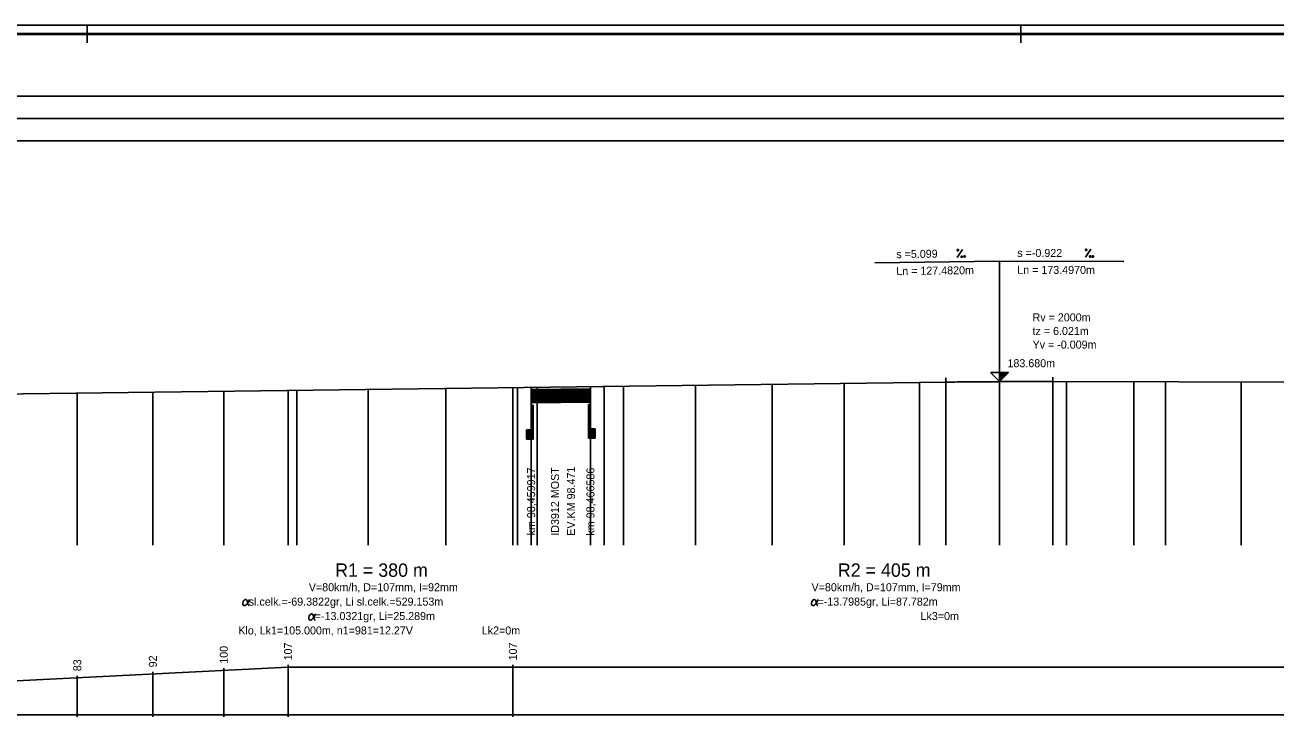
# Model space of a CAD drawing. Extents: x 0 to 10087, y -805 to 297.
# Drawn here: x 4186 to 4467.4, y 141.5 to 297 of the extents above; entities that cross this region are included whole.
import ezdxf

# ---------------------------------------------------------------- set-up
doc = ezdxf.new("R2010")
doc.units = 0
for name, color, linetype in [('CARKY_HODNOT', 7, 'Continuous'), ('NIVELETA_CARA', 7, 'Continuous'), ('NIVELETA_TEXT', 7, 'Continuous'), ('OBJEKTY_TEXT', 7, 'Continuous'), ('OBJEKTY_TVAR', 7, 'Continuous'), ('PARAM_R', 7, 'Continuous'), ('PARAM_TEXT', 7, 'Continuous'), ('PREV_CARA', 7, 'Continuous'), ('PREV_TEXT', 7, 'Continuous'), ('RAM', 7, 'Continuous')]:
    doc.layers.add(name, color=color, linetype=linetype)

msp = doc.modelspace()

# ---------------------------------------------------------------- linework, layer by layer
at = {"layer": 'CARKY_HODNOT'}
for p, q in [((4387.19, 180.14), (4387.19, 216.67)), ((4393.13, 180.14), (4393.13, 216.75)), ((4405.16, 180.14), (4405.16, 216.85)), ((4405.17, 180.14), (4405.17, 216.85)), ((4417.21, 180.14), (4417.21, 216.87)), ((4420.23, 180.14), (4420.23, 216.87)), ((4435.42, 180.14), (4435.42, 216.83)), ((4442.53, 180.14), (4442.53, 216.81)), ((4459.54, 180.14), (4459.54, 216.77)), ((4197.75, 180.14), (4197.75, 214.26)), ((4214.75, 180.14), (4214.75, 214.47)), ((4230.7, 180.14), (4230.7, 214.68)), ((4245.16, 180.14), (4245.16, 214.86)), ((4247.11, 180.14), (4247.11, 214.89)), ((4263.16, 180.14), (4263.16, 215.09)), ((4280.63, 180.14), (4280.63, 215.31)), ((4295.74, 180.14), (4295.74, 215.51)), ((4296.74, 180.14), (4296.74, 215.52)), ((4299.83, 180.14), (4299.83, 215.56)), ((4301.21, 180.14), (4301.21, 215.57)), ((4313.17, 180.14), (4313.17, 215.73)), ((4316.24, 180.14), (4316.24, 215.77)), ((4320.6, 180.14), (4320.6, 215.82)), ((4336.82, 180.14), (4336.82, 216.03)), ((4354.04, 180.14), (4354.04, 216.25)), ((4370.24, 180.14), (4370.24, 216.45))]:
    msp.add_line(p, q, dxfattribs=at)
at = {"layer": 'NIVELETA_CARA'}
for p, q in [((300, 281), (8321.33, 281)), ((300, 276), (8321.33, 276)), ((300, 271), (8321.33, 271)), ((4405.17, 243.9), (4377.17, 243.54)), ((4405.17, 216.9), (4405.17, 243.9)), ((4405.17, 243.9), (4433.17, 243.84)), ((4154.56, 213.71), (4393.13, 216.75)), ((4393.13, 216.75), (4393.13, 217.75)), ((4393.13, 216.75), (4405.17, 216.9)), ((4393.13, 216.75), (4393.63, 216.75)), ((4393.63, 216.75), (4394.13, 216.76)), ((4394.13, 216.76), (4394.63, 216.76)), ((4394.63, 216.76), (4395.13, 216.77)), ((4395.13, 216.77), (4395.63, 216.78)), ((4395.63, 216.78), (4396.13, 216.78)), ((4396.13, 216.78), (4396.63, 216.79)), ((4396.63, 216.79), (4397.13, 216.79)), ((4397.13, 216.79), (4397.63, 216.8)), ((4397.63, 216.8), (4398.13, 216.8)), ((4398.13, 216.8), (4398.63, 216.81)), ((4398.63, 216.81), (4399.13, 216.81)), ((4399.13, 216.81), (4399.63, 216.82)), ((4399.63, 216.82), (4400.13, 216.82)), ((4400.13, 216.82), (4400.63, 216.82)), ((4400.63, 216.82), (4401.13, 216.83)), ((4401.13, 216.83), (4401.63, 216.83)), ((4401.63, 216.83), (4402.13, 216.84)), ((4402.13, 216.84), (4402.63, 216.84)), ((4402.63, 216.84), (4403.13, 216.84)), ((4403.13, 216.84), (4403.63, 216.85)), ((4405.17, 216.9), (4403.17, 218.9)), ((4403.17, 218.9), (4407.17, 218.9)), ((4403.63, 216.85), (4404.13, 216.85)), ((4404.13, 216.85), (4404.63, 216.85)), ((4404.63, 216.85), (4405.13, 216.85)), ((4405.13, 216.85), (4405.17, 216.85)), ((4405.17, 216.9), (4405.17, 218.9)), ((4407.17, 218.9), (4405.17, 216.9)), ((4405.17, 216.9), (4417.21, 216.87)), ((4405.17, 216.85), (4405.67, 216.86)), ((4405.24, 216.97), (4405.24, 218.9)), ((4405.31, 217.03), (4405.31, 218.9)), ((4405.37, 217.1), (4405.37, 218.9)), ((4405.44, 217.17), (4405.44, 218.9)), ((4405.51, 217.23), (4405.51, 218.9)), ((4405.57, 217.3), (4405.57, 218.9)), ((4405.64, 217.37), (4405.64, 218.9)), ((4405.67, 216.86), (4406.17, 216.86)), ((4405.71, 217.43), (4405.71, 218.9)), ((4405.77, 217.5), (4405.77, 218.9)), ((4405.84, 217.57), (4405.84, 218.9)), ((4405.91, 217.63), (4405.91, 218.9)), ((4405.97, 217.7), (4405.97, 218.9)), ((4406.04, 217.77), (4406.04, 218.9)), ((4406.11, 217.83), (4406.11, 218.9)), ((4406.17, 217.9), (4406.17, 218.9)), ((4406.17, 216.86), (4406.67, 216.86)), ((4406.24, 217.97), (4406.24, 218.9)), ((4406.31, 218.03), (4406.31, 218.9)), ((4406.37, 218.1), (4406.37, 218.9)), ((4406.44, 218.17), (4406.44, 218.9)), ((4406.51, 218.23), (4406.51, 218.9)), ((4406.57, 218.3), (4406.57, 218.9)), ((4406.64, 218.37), (4406.64, 218.9)), ((4406.67, 216.86), (4407.17, 216.86)), ((4406.71, 218.43), (4406.71, 218.9)), ((4406.77, 218.5), (4406.77, 218.9)), ((4406.84, 218.57), (4406.84, 218.9)), ((4406.91, 218.63), (4406.91, 218.9)), ((4406.97, 218.7), (4406.97, 218.9)), ((4407.04, 218.77), (4407.04, 218.9)), ((4407.11, 218.83), (4407.11, 218.9)), ((4407.17, 216.86), (4407.67, 216.87)), ((4407.67, 216.87), (4408.17, 216.87)), ((4408.17, 216.87), (4408.67, 216.87)), ((4408.67, 216.87), (4409.17, 216.87)), ((4409.17, 216.87), (4409.67, 216.87)), ((4409.67, 216.87), (4410.17, 216.87)), ((4410.17, 216.87), (4410.67, 216.87)), ((4410.67, 216.87), (4411.17, 216.87)), ((4411.17, 216.87), (4411.67, 216.88)), ((4411.67, 216.88), (4412.17, 216.88)), ((4412.17, 216.88), (4412.67, 216.88)), ((4412.67, 216.88), (4413.17, 216.88)), ((4413.17, 216.88), (4413.67, 216.88)), ((4413.67, 216.88), (4414.17, 216.88)), ((4414.17, 216.88), (4414.67, 216.88)), ((4414.67, 216.88), (4415.17, 216.88)), ((4415.17, 216.88), (4415.67, 216.88)), ((4415.67, 216.88), (4416.17, 216.87)), ((4416.17, 216.87), (4416.67, 216.87)), ((4416.67, 216.87), (4417.17, 216.87)), ((4417.17, 216.87), (4417.21, 216.87)), ((4417.21, 216.87), (4417.21, 217.87)), ((4417.21, 216.87), (4750.78, 216.1))]:
    msp.add_line(p, q, dxfattribs=at)
at = {"layer": 'NIVELETA_TEXT'}
for p, q in [((4395.65, 246.58), (4395.65, 246.28)), ((4395.66, 246.58), (4395.65, 246.57)), ((4395.65, 246.28), (4395.95, 246.28)), ((4395.95, 246.58), (4395.66, 246.58)), ((4395.67, 244.78), (4396.84, 246.59)), ((4395.95, 246.28), (4395.95, 246.58)), ((4396.58, 245.09), (4396.58, 244.79)), ((4396.88, 245.09), (4396.58, 245.09)), ((4396.58, 245.09), (4396.58, 245.08)), ((4396.58, 244.79), (4396.88, 244.8)), ((4396.88, 244.8), (4396.88, 245.09)), ((4397.19, 245.1), (4397.2, 244.8)), ((4397.2, 245.1), (4397.19, 245.09)), ((4397.49, 245.1), (4397.2, 245.1)), ((4397.2, 244.8), (4397.49, 244.8)), ((4397.49, 244.8), (4397.49, 245.1)), ((4424.52, 244.86), (4425.72, 246.65)), ((4424.53, 246.65), (4424.53, 246.36)), ((4424.83, 246.65), (4424.53, 246.65)), ((4424.53, 246.65), (4424.53, 246.65)), ((4424.53, 246.36), (4424.83, 246.35)), ((4424.83, 246.35), (4424.83, 246.65)), ((4425.43, 245.15), (4425.43, 244.86)), ((4425.44, 245.15), (4425.43, 245.15)), ((4425.43, 244.86), (4425.73, 244.86)), ((4425.73, 245.15), (4425.44, 245.15)), ((4425.73, 244.86), (4425.73, 245.15)), ((4426.05, 245.15), (4426.05, 244.85)), ((4426.34, 245.15), (4426.05, 245.15)), ((4426.05, 245.15), (4426.05, 245.15)), ((4426.05, 244.85), (4426.34, 244.85)), ((4426.34, 244.85), (4426.34, 245.15))]:
    msp.add_line(p, q, dxfattribs=at)
at = {"layer": 'OBJEKTY_TVAR'}
for p, q in [((4299.83, 215.06), (4313.17, 215.23)), ((4299.83, 214.96), (4313.17, 215.13)), ((4299.83, 215.06), (4299.83, 212.06)), ((4299.83, 214.86), (4313.17, 215.03)), ((4299.83, 214.76), (4313.17, 214.93)), ((4299.83, 214.66), (4313.17, 214.83)), ((4299.83, 214.56), (4313.17, 214.73)), ((4299.83, 214.46), (4313.17, 214.63)), ((4299.83, 214.36), (4313.17, 214.53)), ((4299.83, 214.26), (4313.17, 214.43)), ((4299.83, 214.16), (4313.17, 214.33)), ((4299.83, 214.06), (4313.17, 214.23)), ((4299.83, 213.96), (4313.17, 214.13)), ((4299.83, 213.86), (4313.17, 214.03)), ((4299.83, 213.76), (4313.17, 213.93)), ((4313.17, 215.23), (4313.17, 212.23)), ((4299.83, 213.66), (4313.17, 213.83)), ((4299.83, 213.56), (4313.17, 213.73)), ((4299.83, 213.46), (4313.17, 213.63)), ((4299.83, 213.36), (4313.17, 213.53)), ((4299.83, 213.26), (4313.17, 213.43)), ((4299.83, 213.16), (4313.17, 213.33)), ((4299.83, 213.06), (4313.17, 213.23)), ((4299.83, 212.96), (4313.17, 213.13)), ((4299.83, 212.86), (4313.17, 213.03)), ((4299.83, 212.76), (4313.17, 212.93)), ((4299.83, 212.66), (4313.17, 212.83)), ((4299.83, 212.56), (4313.17, 212.73)), ((4299.83, 212.46), (4313.17, 212.63)), ((4299.83, 212.36), (4313.17, 212.53)), ((4299.83, 212.26), (4313.17, 212.43)), ((4299.83, 212.16), (4313.17, 212.33)), ((4299.83, 212.06), (4313.17, 212.23)), ((4299.83, 212.06), (4313.17, 212.23)), ((4299.83, 211.56), (4299.83, 206.06)), ((4299.83, 211.56), (4300.26, 211.56)), ((4299.93, 211.56), (4299.93, 206.06)), ((4300.03, 211.56), (4300.03, 206.06)), ((4300.05, 211.56), (4300.05, 206.06)), ((4300.13, 211.56), (4300.13, 206.06)), ((4300.23, 211.56), (4300.23, 206.06)), ((4300.26, 211.56), (4300.26, 206.06)), ((4312.74, 211.73), (4312.74, 206.23)), ((4312.74, 211.73), (4313.17, 211.73)), ((4312.84, 211.73), (4312.84, 206.23)), ((4312.94, 211.73), (4312.94, 206.23)), ((4312.96, 211.73), (4312.96, 206.23)), ((4313.04, 211.73), (4313.04, 206.23)), ((4313.14, 211.73), (4313.14, 206.23)), ((4313.17, 211.73), (4313.17, 206.23)), ((4298.76, 206.06), (4300.26, 206.06)), ((4298.76, 206.06), (4298.76, 203.96)), ((4298.76, 205.96), (4300.26, 205.96)), ((4298.76, 205.86), (4300.26, 205.86)), ((4298.76, 205.76), (4300.26, 205.76)), ((4298.76, 205.66), (4300.26, 205.66)), ((4298.76, 205.56), (4300.26, 205.56)), ((4298.76, 205.46), (4300.26, 205.46)), ((4300.26, 206.06), (4300.26, 203.96)), ((4312.74, 206.23), (4314.24, 206.23)), ((4312.74, 206.23), (4312.74, 204.13)), ((4312.74, 206.13), (4314.24, 206.13)), ((4312.74, 206.03), (4314.24, 206.03)), ((4312.74, 205.93), (4314.24, 205.93)), ((4312.74, 205.83), (4314.24, 205.83)), ((4312.74, 205.73), (4314.24, 205.73)), ((4312.74, 205.63), (4314.24, 205.63)), ((4312.74, 205.53), (4314.24, 205.53)), ((4312.74, 205.43), (4314.24, 205.43)), ((4314.24, 206.23), (4314.24, 204.13)), ((4298.76, 205.36), (4300.26, 205.36)), ((4298.76, 205.26), (4300.26, 205.26)), ((4298.76, 205.16), (4300.26, 205.16)), ((4298.76, 205.06), (4300.26, 205.06)), ((4298.76, 204.96), (4300.26, 204.96)), ((4298.76, 204.86), (4300.26, 204.86)), ((4298.76, 204.76), (4300.26, 204.76)), ((4298.76, 204.66), (4300.26, 204.66)), ((4298.76, 204.56), (4300.26, 204.56)), ((4298.76, 204.46), (4300.26, 204.46)), ((4298.76, 204.36), (4300.26, 204.36)), ((4298.76, 204.26), (4300.26, 204.26)), ((4298.76, 204.16), (4300.26, 204.16)), ((4298.76, 204.06), (4300.26, 204.06)), ((4298.76, 203.96), (4300.26, 203.96)), ((4312.74, 205.33), (4314.24, 205.33)), ((4312.74, 205.23), (4314.24, 205.23)), ((4312.74, 205.13), (4314.24, 205.13)), ((4312.74, 205.03), (4314.24, 205.03)), ((4312.74, 204.93), (4314.24, 204.93)), ((4312.74, 204.83), (4314.24, 204.83)), ((4312.74, 204.73), (4314.24, 204.73)), ((4312.74, 204.63), (4314.24, 204.63)), ((4312.74, 204.53), (4314.24, 204.53)), ((4312.74, 204.43), (4314.24, 204.43)), ((4312.74, 204.33), (4314.24, 204.33)), ((4312.74, 204.23), (4314.24, 204.23)), ((4312.74, 204.13), (4314.24, 204.13))]:
    msp.add_line(p, q, dxfattribs=at)
at = {"layer": 'PARAM_TEXT'}
for p, q in [((4234.98, 167.11), (4235.07, 167.39)), ((4234.98, 166.81), (4234.98, 167.11)), ((4235.07, 166.62), (4234.98, 166.81)), ((4235.07, 167.39), (4235.17, 167.59)), ((4235.27, 166.52), (4235.07, 166.62)), ((4235.17, 167.59), (4235.37, 167.79)), ((4235.47, 166.52), (4235.27, 166.52)), ((4235.37, 167.79), (4235.56, 167.88)), ((4235.66, 166.62), (4235.47, 166.52)), ((4235.56, 167.88), (4235.74, 167.89)), ((4235.96, 166.92), (4235.66, 166.62)), ((4235.74, 167.89), (4235.86, 167.78)), ((4235.86, 167.78), (4235.96, 167.59)), ((4235.96, 167.59), (4236.15, 166.81)), ((4236.16, 167.21), (4235.96, 166.92)), ((4236.15, 166.81), (4236.25, 166.62)), ((4236.25, 167.41), (4236.16, 167.21)), ((4236.35, 167.6), (4236.25, 167.41)), ((4236.25, 166.62), (4236.35, 166.52)), ((4236.44, 167.89), (4236.35, 167.6)), ((4236.35, 166.52), (4236.43, 166.52)), ((4362.9, 167.11), (4362.99, 167.39)), ((4362.9, 166.81), (4362.9, 167.11)), ((4363, 166.62), (4362.9, 166.81)), ((4362.99, 167.39), (4363.09, 167.59)), ((4363.19, 166.52), (4363, 166.62)), ((4363.09, 167.59), (4363.29, 167.79)), ((4363.39, 166.52), (4363.19, 166.52)), ((4363.29, 167.79), (4363.48, 167.88)), ((4363.58, 166.62), (4363.39, 166.52)), ((4363.48, 167.88), (4363.66, 167.89)), ((4363.88, 166.92), (4363.58, 166.62)), ((4363.66, 167.89), (4363.78, 167.78)), ((4363.78, 167.78), (4363.88, 167.59)), ((4363.88, 167.59), (4364.07, 166.81)), ((4364.08, 167.21), (4363.88, 166.92)), ((4364.07, 166.81), (4364.17, 166.62)), ((4364.17, 167.41), (4364.08, 167.21)), ((4364.27, 167.6), (4364.17, 167.41)), ((4364.17, 166.62), (4364.27, 166.52)), ((4364.36, 167.89), (4364.27, 167.6)), ((4364.27, 166.52), (4364.35, 166.52)), ((4249.83, 163.87), (4249.92, 164.15)), ((4249.83, 163.57), (4249.83, 163.87)), ((4249.92, 163.38), (4249.83, 163.57)), ((4249.92, 164.15), (4250.02, 164.35)), ((4250.12, 163.28), (4249.92, 163.38)), ((4250.02, 164.35), (4250.22, 164.55)), ((4250.32, 163.28), (4250.12, 163.28)), ((4250.22, 164.55), (4250.41, 164.64)), ((4250.51, 163.38), (4250.32, 163.28)), ((4250.41, 164.64), (4250.59, 164.65)), ((4250.81, 163.68), (4250.51, 163.38)), ((4250.59, 164.65), (4250.71, 164.54)), ((4250.71, 164.54), (4250.81, 164.35)), ((4250.81, 164.35), (4251, 163.57)), ((4251.01, 163.97), (4250.81, 163.68)), ((4251, 163.57), (4251.1, 163.38)), ((4251.1, 164.17), (4251.01, 163.97)), ((4251.2, 164.36), (4251.1, 164.17)), ((4251.1, 163.38), (4251.2, 163.28)), ((4251.29, 164.65), (4251.2, 164.36)), ((4251.2, 163.28), (4251.28, 163.28))]:
    msp.add_line(p, q, dxfattribs=at)
at = {"layer": 'PREV_CARA'}
for p, q in [((4035.16, 142), (4245.16, 152.7)), ((4245.16, 152.7), (4295.74, 152.7)), ((4295.74, 152.7), (4471.31, 152.7)), ((4035.16, 142), (4245.16, 142)), ((4245.16, 142), (4295.74, 142)), ((4295.74, 142), (4471.31, 142))]:
    msp.add_line(p, q, dxfattribs=at)
at = {"layer": 'PREV_TEXT'}
for p, q in [((4230.7, 141.5), (4230.7, 152.46)), ((4245.16, 141.5), (4245.16, 153.2)), ((4295.74, 141.5), (4295.74, 153.2)), ((4295.74, 141.5), (4295.74, 153.2)), ((4295.74, 141.5), (4295.74, 153.2)), ((4197.75, 141.5), (4197.75, 150.78)), ((4214.75, 141.5), (4214.75, 151.65))]:
    msp.add_line(p, q, dxfattribs=at)
at = {"layer": 'RAM'}
for p, q in [((8636.33, 297), (0, 297)), ((4200, 293), (4200, 297)), ((4410, 293), (4410, 297)), ((8634.33, 295.1), (2, 295.1)), ((8634.33, 295), (2, 295)), ((8634.33, 294.9), (2, 294.9))]:
    msp.add_line(p, q, dxfattribs=at)

# ---------------------------------------------------------------- texts
at = {"layer": 'NIVELETA_TEXT'}
for s, rotation, p in [('s =5.099', 0.7303, (4381.97, 244.6)), ('s =-0.922', 359.8679, (4409.17, 244.89)), ('Ln = 127.4820m', 0.7303, (4381.97, 240.8)), ('Ln = 173.4970m', 359.8679, (4409.17, 241.09))]:
    msp.add_text(s, height=1.8, rotation=rotation, dxfattribs=at).set_placement(p)
for s, p in [('Rv = 2000m', (4412.61, 230.4)), ('tz = 6.021m', (4412.61, 227.34)), ('Yv = -0.009m', (4412.61, 224.28)), ('183.680m', (4406.97, 220.1))]:
    msp.add_text(s, height=1.8, dxfattribs=at).set_placement(p)
at = {"layer": 'OBJEKTY_TEXT'}
for s, p in [('km 98,459917', (4300.73, 182.3)), ('ID3912 MOST ', (4306.1, 182.23)), ('EV.KM 98.471', (4309.7, 182.23)), ('km 98,466586', (4314.07, 182.26))]:
    msp.add_text(s, height=1.8, rotation=90, dxfattribs=at).set_placement(p)
at = {"layer": 'PARAM_R'}
for s, p in [('R1 = 380 m', (4255.75, 173)), ('R2 = 405 m', (4368.82, 173))]:
    msp.add_text(s, height=3, dxfattribs=at).set_placement(p)
at = {"layer": 'PARAM_TEXT'}
for s, p in [('V=80km/h, D=107mm, I=92mm', (4249.83, 169.76)), ('V=80km/h, D=107mm, I=79mm', (4362.9, 169.76)), ('  sl.celk.=-69.3822gr, Li sl.celk.=529.153m', (4234.98, 166.52)), ('  =-13.7985gr, Li=87.782m', (4362.9, 166.52)), ('  =-13.0321gr, Li=25.289m', (4249.83, 163.28)), ('Lk3=0m', (4387.42, 163.28)), ('Klo, Lk1=105.000m, n1=981=12.27V', (4233.97, 160.04)), ('Lk2=0m', (4288.74, 160.04))]:
    msp.add_text(s, height=1.8, dxfattribs=at).set_placement(p)
at = {"layer": 'PREV_TEXT'}
for s, p in [('107', (4246.06, 154.2)), ('107', (4296.64, 154.2)), ('92', (4215.65, 152.65)), ('100', (4231.6, 153.46)), ('83', (4198.65, 151.78))]:
    msp.add_text(s, height=1.8, rotation=90, dxfattribs=at).set_placement(p)

doc.saveas('drawing.dxf')
